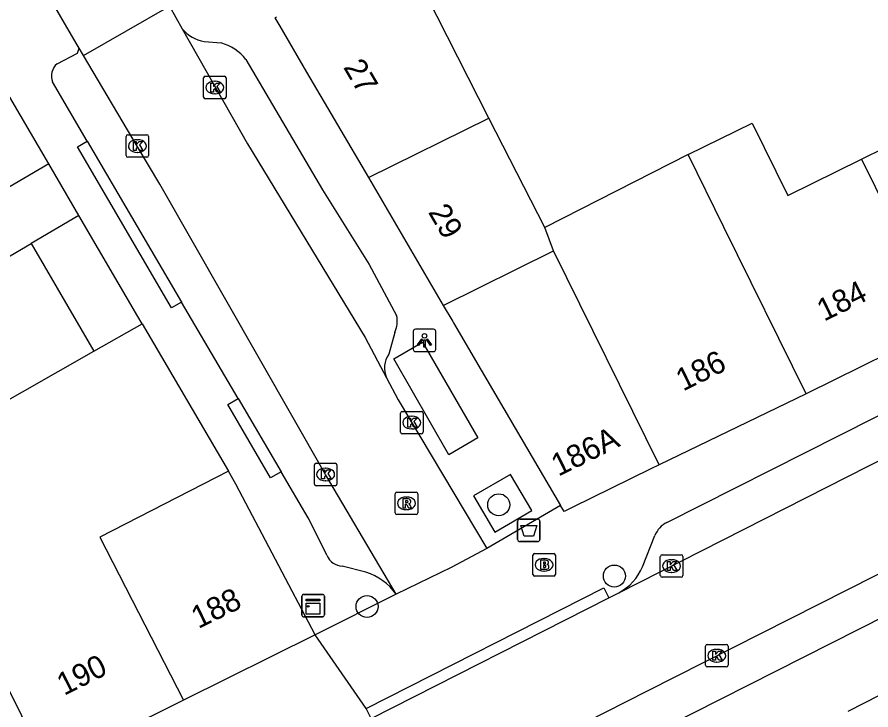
# Model space of a CAD drawing. Extents: x 161771 to 163125, y 382479 to 383177.
# Drawn here: x 162244.12 to 162282.11, y 382676.18 to 382706.99 of the extents above; entities that cross this region are included whole.
import ezdxf

# ---------------------------------------------------------------- set-up
doc = ezdxf.new("R2010")
doc.units = 0
for name, color, linetype in [('IMGEO_Afvalbak', 7, 'Continuous'), ('IMGEO_Boom', 7, 'Continuous'), ('IMGEO_Brandkraan', 7, 'Continuous'), ('IMGEO_Kast', 7, 'Continuous'), ('IMGEO_Kolk', 7, 'Continuous'), ('IMGEO_Lichtpunt', 7, 'Continuous'), ('IMGEO_Pand', 7, 'Continuous'), ('IMGEO_Pand_nummerreeks', 7, 'Continuous'), ('IMGEO_Pand_overbouw', 7, 'Continuous'), ('IMGEO_Rijbaan_lokaal_halfverhard', 7, 'Continuous'), ('IMGEO_Rijbaan_lokaal_open', 7, 'Continuous'), ('IMGEO_Rioolput', 7, 'Continuous'), ('IMGEO_Voetpad_open', 7, 'Continuous')]:
    doc.layers.add(name, color=color, linetype=linetype)

msp = doc.modelspace()

# ---------------------------------------------------------------- linework, layer by layer
at = {"layer": 'IMGEO_Afvalbak'}
for p, q in [((162266.391, 382683.767), (162266.391, 382684.567)), ((162266.391, 382684.567), (162266.391, 382683.767)), ((162266.491, 382684.667), (162267.281, 382684.667)), ((162267.281, 382684.667), (162266.491, 382684.667)), ((162267.381, 382684.567), (162267.381, 382683.767)), ((162267.381, 382683.767), (162267.381, 382684.567)), ((162267.281, 382683.667), (162266.491, 382683.667)), ((162266.491, 382683.667), (162267.281, 382683.667))]:
    msp.add_line(p, q, dxfattribs=at)
msp.add_lwpolyline([(162266.534, 382684.381), (162267.238, 382684.381), (162267.089, 382683.911), (162266.683, 382683.911), (162266.534, 382684.381)], dxfattribs=at)
for centre, start, end in [((162266.491, 382684.567), 90, 180), ((162266.491, 382684.567), 90, 180), ((162267.281, 382684.567), 0, 90), ((162267.281, 382684.567), 360, 90), ((162266.491, 382683.767), 180, 270), ((162266.491, 382683.767), 180, 270), ((162267.281, 382683.767), 270, 0), ((162267.281, 382683.767), 270, 0)]:
    msp.add_arc(centre, 0.1, start, end, dxfattribs=at)
at = {"layer": 'IMGEO_Boom'}
for centre in [(162265.551, 382685.303), (162270.693, 382682.136), (162259.694, 382680.781)]:
    msp.add_circle(centre, 0.489, dxfattribs=at)
at = {"layer": 'IMGEO_Brandkraan'}
for p, q in [((162267.067, 382682.21), (162267.067, 382683.062)), ((162267.142, 382683.136), (162267.994, 382683.136)), ((162267.555, 382682.916), (162267.58, 382682.916)), ((162268.068, 382683.062), (162268.068, 382682.21)), ((162267.578, 382682.356), (162267.553, 382682.356)), ((162267.994, 382682.136), (162267.142, 382682.136))]:
    msp.add_line(p, q, dxfattribs=at)
for points in [[(162267.067, 382682.21), (162267.067, 382683.062)], [(162267.142, 382683.136), (162267.994, 382683.136)], [(162268.068, 382683.062), (162268.068, 382682.21)], [(162267.415, 382682.836), (162267.415, 382682.436), (162267.628, 382682.436)], [(162267.646, 382682.836), (162267.415, 382682.836)], [(162267.594, 382682.755), (162267.54, 382682.755), (162267.54, 382682.679)], [(162267.54, 382682.679), (162267.593, 382682.679)], [(162267.602, 382682.603), (162267.54, 382682.603), (162267.54, 382682.522)], [(162267.54, 382682.522), (162267.602, 382682.522)], [(162267.994, 382682.136), (162267.142, 382682.136)]]:
    msp.add_lwpolyline(points, dxfattribs=at)
for centre, radius, start, end in [((162267.144, 382683.06), 0.0765, 91.552, 178.448), ((162267.144, 382683.06), 0.0765, 91.552, 178.448), ((162267.992, 382683.06), 0.0765, 1.552, 88.448), ((162267.992, 382683.06), 0.0765, 1.552, 88.448), ((162267.595, 382682.717), 0.0379, 267.8285, 90.9355), ((162267.603, 382682.562), 0.0404, 269.8759, 90.5077), ((162267.65, 382682.691), 0.145, 59.4692, 91.5367), ((162267.675, 382682.738), 0.0922, 285.5137, 58.1501), ((162267.68, 382682.546), 0.105, 301.3115, 78.989), ((162267.144, 382682.212), 0.0765, 181.552, 268.448), ((162267.144, 382682.212), 0.0765, 181.552, 268.448), ((162267.634, 382682.687), 0.251, 268.6676, 293.5347), ((162267.992, 382682.212), 0.0765, 271.552, 358.448), ((162267.992, 382682.212), 0.0765, 271.552, 358.448)]:
    msp.add_arc(centre, radius, start, end, dxfattribs=at)
for centre, major_axis, ratio, start_param, end_param in [((162267.554, 382682.636), (-0.387, 0.002), 0.722429, 4.712389, 7.853982), ((162267.579, 382682.636), (-0.39, 0.002), 0.717154, 1.570796, 4.712389)]:
    msp.add_ellipse(centre, major_axis=major_axis, ratio=ratio, start_param=start_param, end_param=end_param, dxfattribs=at)
at = {"layer": 'IMGEO_Kast'}
for p, q in [((162256.796, 382680.396), (162256.796, 382681.237)), ((162256.796, 382681.237), (162256.796, 382680.396)), ((162256.871, 382681.321), (162257.712, 382681.321)), ((162257.712, 382681.321), (162256.871, 382681.321)), ((162257.796, 382681.246), (162257.796, 382680.405)), ((162257.796, 382680.405), (162257.796, 382681.246)), ((162257.721, 382680.321), (162256.88, 382680.321)), ((162256.88, 382680.321), (162257.721, 382680.321))]:
    msp.add_line(p, q, dxfattribs=at)
for points in [[(162256.991, 382681.111), (162257.591, 382681.111), (162257.591, 382681.026), (162256.991, 382681.026), (162256.991, 382681.111)], [(162256.991, 382680.936), (162257.591, 382680.936), (162257.591, 382680.447), (162256.991, 382680.447), (162256.991, 382680.936)]]:
    msp.add_lwpolyline(points, dxfattribs=at)
msp.add_circle((162257.075, 382680.785), 0.0377, dxfattribs=at)
for centre, start, end in [((162256.874, 382681.243), 92.4484, 184.2845), ((162256.874, 382681.243), 92.4484, 184.2845), ((162257.718, 382681.243), 2.4484, 94.2845), ((162257.718, 382681.243), 2.4484, 94.2845), ((162256.874, 382680.399), 182.4484, 274.2845), ((162256.874, 382680.399), 182.4484, 274.2845), ((162257.718, 382680.399), 272.4484, 4.2845), ((162257.718, 382680.399), 272.4484, 4.2845)]:
    msp.add_arc(centre, 0.0779, start, end, dxfattribs=at)
at = {"layer": 'IMGEO_Kolk'}
for p, q in [((162252.418, 382703.43), (162252.418, 382704.282)), ((162252.493, 382704.356), (162253.345, 382704.356)), ((162253.419, 382704.282), (162253.419, 382703.43)), ((162252.906, 382704.136), (162252.931, 382704.136)), ((162252.929, 382703.576), (162252.904, 382703.576)), ((162253.345, 382703.356), (162252.493, 382703.356)), ((162248.975, 382700.829), (162248.975, 382701.681)), ((162249.05, 382701.755), (162249.902, 382701.755)), ((162249.463, 382701.535), (162249.488, 382701.535)), ((162249.976, 382701.681), (162249.976, 382700.829)), ((162249.486, 382700.975), (162249.461, 382700.975)), ((162249.902, 382700.755), (162249.05, 382700.755)), ((162261.182, 382688.532), (162261.182, 382689.384)), ((162261.257, 382689.458), (162262.109, 382689.458)), ((162262.183, 382689.384), (162262.183, 382688.532)), ((162261.67, 382689.238), (162261.695, 382689.238)), ((162261.693, 382688.678), (162261.668, 382688.678)), ((162262.109, 382688.458), (162261.257, 382688.458)), ((162257.424, 382687.153), (162258.276, 382687.153)), ((162257.349, 382686.227), (162257.349, 382687.079)), ((162257.837, 382686.933), (162257.862, 382686.933)), ((162258.35, 382687.079), (162258.35, 382686.227)), ((162257.86, 382686.373), (162257.835, 382686.373)), ((162258.276, 382686.153), (162257.424, 382686.153)), ((162272.738, 382682.153), (162272.738, 382683.005)), ((162272.813, 382683.079), (162273.665, 382683.079)), ((162273.739, 382683.005), (162273.739, 382682.153)), ((162273.226, 382682.859), (162273.251, 382682.859)), ((162273.249, 382682.299), (162273.224, 382682.299)), ((162273.665, 382682.079), (162272.813, 382682.079)), ((162274.748, 382678.166), (162274.748, 382679.018)), ((162274.823, 382679.092), (162275.675, 382679.092)), ((162275.236, 382678.872), (162275.261, 382678.872)), ((162275.749, 382679.018), (162275.749, 382678.166)), ((162275.675, 382678.092), (162274.823, 382678.092)), ((162275.259, 382678.312), (162275.234, 382678.312))]:
    msp.add_line(p, q, dxfattribs=at)
for points in [[(162252.418, 382703.43), (162252.418, 382704.282)], [(162252.493, 382704.356), (162253.345, 382704.356)], [(162253.419, 382704.282), (162253.419, 382703.43)], [(162252.739, 382704.056), (162252.862, 382704.056), (162252.862, 382703.905), (162252.992, 382704.056), (162253.156, 382704.056), (162253.01, 382703.905), (162253.163, 382703.656), (162253.011, 382703.656), (162252.926, 382703.82), (162252.862, 382703.753), (162252.862, 382703.656), (162252.739, 382703.656), (162252.739, 382704.056)], [(162253.345, 382703.356), (162252.493, 382703.356)], [(162248.975, 382700.829), (162248.975, 382701.681)], [(162249.05, 382701.755), (162249.902, 382701.755)], [(162249.976, 382701.681), (162249.976, 382700.829)], [(162249.296, 382701.455), (162249.419, 382701.455), (162249.419, 382701.304), (162249.549, 382701.455), (162249.713, 382701.455), (162249.567, 382701.304), (162249.72, 382701.055), (162249.568, 382701.055), (162249.483, 382701.219), (162249.419, 382701.152), (162249.419, 382701.055), (162249.296, 382701.055), (162249.296, 382701.455)], [(162249.902, 382700.755), (162249.05, 382700.755)], [(162261.182, 382688.532), (162261.182, 382689.384)], [(162261.257, 382689.458), (162262.109, 382689.458)], [(162262.183, 382689.384), (162262.183, 382688.532)], [(162261.503, 382689.158), (162261.626, 382689.158), (162261.626, 382689.007), (162261.756, 382689.158), (162261.92, 382689.158), (162261.774, 382689.007), (162261.927, 382688.758), (162261.775, 382688.758), (162261.69, 382688.922), (162261.626, 382688.855), (162261.626, 382688.758), (162261.503, 382688.758), (162261.503, 382689.158)], [(162262.109, 382688.458), (162261.257, 382688.458)], [(162257.424, 382687.153), (162258.276, 382687.153)], [(162257.349, 382686.227), (162257.349, 382687.079)], [(162257.67, 382686.853), (162257.793, 382686.853), (162257.793, 382686.702), (162257.923, 382686.853), (162258.087, 382686.853), (162257.941, 382686.702), (162258.094, 382686.453), (162257.942, 382686.453), (162257.857, 382686.617), (162257.793, 382686.55), (162257.793, 382686.453), (162257.67, 382686.453), (162257.67, 382686.853)], [(162258.35, 382687.079), (162258.35, 382686.227)], [(162258.276, 382686.153), (162257.424, 382686.153)], [(162272.738, 382682.153), (162272.738, 382683.005)], [(162272.813, 382683.079), (162273.665, 382683.079)], [(162273.739, 382683.005), (162273.739, 382682.153)], [(162273.059, 382682.779), (162273.182, 382682.779), (162273.182, 382682.628), (162273.312, 382682.779), (162273.476, 382682.779), (162273.33, 382682.628), (162273.483, 382682.379), (162273.331, 382682.379), (162273.246, 382682.543), (162273.182, 382682.476), (162273.182, 382682.379), (162273.059, 382682.379), (162273.059, 382682.779)], [(162273.665, 382682.079), (162272.813, 382682.079)], [(162274.748, 382678.166), (162274.748, 382679.018)], [(162274.823, 382679.092), (162275.675, 382679.092)], [(162275.069, 382678.792), (162275.192, 382678.792), (162275.192, 382678.641), (162275.322, 382678.792), (162275.486, 382678.792), (162275.34, 382678.641), (162275.493, 382678.392), (162275.341, 382678.392), (162275.256, 382678.556), (162275.192, 382678.489), (162275.192, 382678.392), (162275.069, 382678.392), (162275.069, 382678.792)], [(162275.749, 382679.018), (162275.749, 382678.166)], [(162275.675, 382678.092), (162274.823, 382678.092)]]:
    msp.add_lwpolyline(points, dxfattribs=at)
for centre, start, end in [((162252.495, 382704.28), 91.552, 178.448), ((162252.495, 382704.28), 91.552, 178.448), ((162253.343, 382704.28), 1.552, 88.448), ((162253.343, 382704.28), 1.552, 88.448), ((162252.495, 382703.432), 181.552, 268.448), ((162252.495, 382703.432), 181.552, 268.448), ((162253.343, 382703.432), 271.552, 358.448), ((162253.343, 382703.432), 271.552, 358.448), ((162249.052, 382701.679), 91.552, 178.448), ((162249.052, 382701.679), 91.552, 178.448), ((162249.9, 382701.679), 1.552, 88.448), ((162249.9, 382701.679), 1.552, 88.448), ((162249.052, 382700.831), 181.552, 268.448), ((162249.052, 382700.831), 181.552, 268.448), ((162249.9, 382700.831), 271.552, 358.448), ((162249.9, 382700.831), 271.552, 358.448), ((162261.259, 382689.382), 91.552, 178.448), ((162261.259, 382689.382), 91.552, 178.448), ((162262.107, 382689.382), 1.552, 88.448), ((162262.107, 382689.382), 1.552, 88.448), ((162261.259, 382688.534), 181.552, 268.448), ((162261.259, 382688.534), 181.552, 268.448), ((162262.107, 382688.534), 271.552, 358.448), ((162262.107, 382688.534), 271.552, 358.448), ((162257.426, 382687.077), 91.552, 178.448), ((162257.426, 382687.077), 91.552, 178.448), ((162258.274, 382687.077), 1.552, 88.448), ((162258.274, 382687.077), 1.552, 88.448), ((162257.426, 382686.229), 181.552, 268.448), ((162257.426, 382686.229), 181.552, 268.448), ((162258.274, 382686.229), 271.552, 358.448), ((162258.274, 382686.229), 271.552, 358.448), ((162272.815, 382683.003), 91.552, 178.448), ((162272.815, 382683.003), 91.552, 178.448), ((162273.663, 382683.003), 1.552, 88.448), ((162273.663, 382683.003), 1.552, 88.448), ((162272.815, 382682.155), 181.552, 268.448), ((162272.815, 382682.155), 181.552, 268.448), ((162273.663, 382682.155), 271.552, 358.448), ((162273.663, 382682.155), 271.552, 358.448), ((162274.825, 382679.016), 91.552, 178.448), ((162274.825, 382679.016), 91.552, 178.448), ((162275.673, 382679.016), 1.552, 88.448), ((162275.673, 382679.016), 1.552, 88.448), ((162274.825, 382678.168), 181.552, 268.448), ((162274.825, 382678.168), 181.552, 268.448), ((162275.673, 382678.168), 271.552, 358.448), ((162275.673, 382678.168), 271.552, 358.448)]:
    msp.add_arc(centre, 0.0765, start, end, dxfattribs=at)
for centre, major_axis, ratio, start_param, end_param in [((162252.905, 382703.856), (-0.387, 0.002), 0.722429, 4.712389, 7.853982), ((162252.93, 382703.856), (-0.39, 0.002), 0.717154, 1.570796, 4.712389), ((162249.462, 382701.255), (-0.387, 0.002), 0.722429, 4.712389, 7.853982), ((162249.487, 382701.255), (-0.39, 0.002), 0.717154, 1.570796, 4.712389), ((162261.669, 382688.958), (-0.387, 0.002), 0.722429, 4.712389, 7.853982), ((162261.694, 382688.958), (-0.39, 0.002), 0.717154, 1.570796, 4.712389), ((162257.836, 382686.653), (-0.387, 0.002), 0.722429, 4.712389, 7.853982), ((162257.861, 382686.653), (-0.39, 0.002), 0.717154, 1.570796, 4.712389), ((162273.225, 382682.579), (-0.387, 0.002), 0.722429, 4.712389, 7.853982), ((162273.25, 382682.579), (-0.39, 0.002), 0.717154, 1.570796, 4.712389), ((162275.235, 382678.592), (-0.387, 0.002), 0.722429, 4.712389, 7.853982), ((162275.26, 382678.592), (-0.39, 0.002), 0.717154, 1.570796, 4.712389)]:
    msp.add_ellipse(centre, major_axis=major_axis, ratio=ratio, start_param=start_param, end_param=end_param, dxfattribs=at)
at = {"layer": 'IMGEO_Lichtpunt'}
for p, q in [((162261.749, 382693.016), (162261.749, 382692.209)), ((162261.749, 382693.016), (162261.749, 382692.209)), ((162262.651, 382693.111), (162261.843, 382693.111)), ((162262.651, 382693.111), (162261.843, 382693.111)), ((162262.745, 382692.209), (162262.745, 382693.016)), ((162262.745, 382692.209), (162262.745, 382693.016)), ((162261.843, 382692.115), (162262.651, 382692.115)), ((162261.843, 382692.115), (162262.651, 382692.115))]:
    msp.add_line(p, q, dxfattribs=at)
for points in [[(162262.123, 382692.68), (162262.162, 382692.652), (162261.974, 382692.39), (162261.936, 382692.417), (162262.123, 382692.68)], [(162262.225, 382692.632), (162262.272, 382692.632), (162262.272, 382692.31), (162262.225, 382692.31), (162262.225, 382692.632)], [(162262.335, 382692.652), (162262.373, 382692.679), (162262.56, 382692.417), (162262.521, 382692.389), (162262.335, 382692.652)]]:
    msp.add_lwpolyline(points, dxfattribs=at)
msp.add_circle((162262.248, 382692.814), 0.0994, dxfattribs=at)
for centre, start, end in [((162261.843, 382693.016), 90, 180), ((162261.843, 382693.016), 90, 180), ((162262.651, 382693.016), 0, 90), ((162262.651, 382693.016), 0, 90), ((162261.843, 382692.209), 180, 270), ((162261.843, 382692.209), 180, 270), ((162262.651, 382692.209), 270, 0), ((162262.651, 382692.209), 270, 360)]:
    msp.add_arc(centre, 0.0946, start, end, dxfattribs=at)
at = {"layer": 'IMGEO_Pand'}
for points in [[(162245.532, 382700.458), (162237.411, 382714.338)], [(162265.116, 382702.501), (162261.427, 382709.74)], [(162255.659, 382706.991), (162255.592, 382706.957), (162255.809, 382706.586), (162257.003, 382704.547), (162259.753, 382699.852)], [(162281.691, 382700.673), (162287.824, 382703.703)], [(162259.753, 382699.852), (162265.116, 382702.501)], [(162267.597, 382697.631), (162265.116, 382702.501)], [(162273.977, 382700.873), (162276.82, 382702.277), (162278.412, 382699.054), (162281.691, 382700.673)], [(162273.977, 382700.873), (162267.597, 382697.631)], [(162279.231, 382690.236), (162275.569, 382697.65), (162273.977, 382700.873)], [(162245.532, 382700.458), (162238.42, 382696.297), (162238.127, 382696.798)], [(162281.691, 382700.673), (162285.351, 382693.263)], [(162259.753, 382699.852), (162263.083, 382694.169)], [(162267.991, 382696.595), (162267.597, 382697.631)], [(162240.545, 382693.12), (162239.956, 382694.131), (162242.617, 382695.681), (162244.746, 382696.922), (162247.544, 382692.14)], [(162263.083, 382694.169), (162267.991, 382696.595)], [(162272.685, 382687.085), (162267.991, 382696.595)], [(162263.083, 382694.169), (162263.501, 382693.455), (162263.533, 382693.401), (162264.77, 382691.29), (162268.298, 382685.268)], [(162247.544, 382692.14), (162249.687, 382693.355)], [(162249.687, 382693.355), (162253.528, 382686.792)], [(162285.351, 382693.263), (162279.231, 382690.236)], [(162240.545, 382693.12), (162242.763, 382689.429), (162247.544, 382692.14)], [(162279.231, 382690.236), (162272.685, 382687.085)], [(162253.528, 382686.792), (162247.808, 382683.867), (162251.52, 382676.611)], [(162257.389, 382679.523), (162253.859, 382686.226), (162253.528, 382686.792)], [(162272.685, 382687.085), (162272.315, 382686.903), (162268.814, 382685.177), (162268.455, 382685), (162268.298, 382685.268)], [(162245.48, 382673.614), (162242.037, 382680.546), (162241.861, 382680.826)], [(162257.389, 382679.523), (162251.52, 382676.611)], [(162281.093, 382676.126), (162286.752, 382679.015)], [(162251.52, 382676.611), (162245.48, 382673.614)]]:
    msp.add_lwpolyline(points, dxfattribs=at)
at = {"layer": 'IMGEO_Pand_overbouw'}
msp.add_lwpolyline([(162246.875, 382698.162), (162244.746, 382696.922), (162247.544, 382692.14), (162249.687, 382693.355), (162249.501, 382693.674)], close=True, dxfattribs=at)
at = {"layer": 'IMGEO_Rijbaan_lokaal_halfverhard'}
msp.add_lwpolyline([(162249.687, 382693.355), (162249.501, 382693.674), (162246.875, 382698.162), (162245.532, 382700.458)], dxfattribs=at)
at = {"layer": 'IMGEO_Rijbaan_lokaal_open'}
for points in [[(162246.886, 382705.607), (162246.756, 382705.826), (162244.804, 382709.179)], [(162247.076, 382705.287), (162250.899, 382707.475)], [(162250.899, 382707.475), (162251.47, 382706.467)], [(162251.47, 382706.467), (162254.367, 382701.352), (162259.607, 382692.737), (162260.556, 382690.955)], [(162247.076, 382705.287), (162246.886, 382705.607)], [(162260.99, 382681.328), (162257.851, 382686.653), (162250.467, 382699.566), (162249.473, 382701.255), (162247.076, 382705.287)], [(162260.556, 382690.955), (162261.083, 382689.965), (162265.019, 382683.358)], [(162270.89, 382681.387), (162286.63, 382689.373)], [(162288.66, 382685.364), (162272.146, 382677.013), (162226.284, 382653.729), (162225.203, 382653.3)], [(162265.019, 382683.358), (162263.428, 382682.52), (162260.99, 382681.328)], [(162259.872, 382675.793), (162270.451, 382681.164)], [(162270.451, 382681.164), (162270.89, 382681.387)]]:
    msp.add_lwpolyline(points, dxfattribs=at)
at = {"layer": 'IMGEO_Rioolput'}
for p, q in [((162260.945, 382684.941), (162260.945, 382685.793)), ((162261.02, 382685.867), (162261.872, 382685.867)), ((162261.433, 382685.647), (162261.458, 382685.647)), ((162261.946, 382685.793), (162261.946, 382684.941)), ((162261.872, 382684.867), (162261.02, 382684.867)), ((162261.456, 382685.087), (162261.431, 382685.087))]:
    msp.add_line(p, q, dxfattribs=at)
for points in [[(162260.945, 382684.941), (162260.945, 382685.793)], [(162261.02, 382685.867), (162261.872, 382685.867)], [(162261.946, 382685.793), (162261.946, 382684.941)], [(162261.534, 382685.565), (162261.282, 382685.567), (162261.282, 382685.167)], [(162261.282, 382685.167), (162261.406, 382685.167), (162261.406, 382685.329), (162261.417, 382685.329)], [(162261.46, 382685.486), (162261.406, 382685.486), (162261.406, 382685.405)], [(162261.406, 382685.405), (162261.458, 382685.405)], [(162261.464, 382685.3), (162261.535, 382685.167), (162261.675, 382685.167), (162261.61, 382685.293)], [(162261.872, 382684.867), (162261.02, 382684.867)]]:
    msp.add_lwpolyline(points, dxfattribs=at)
for centre, radius, start, end in [((162261.022, 382685.791), 0.0765, 91.552, 178.448), ((162261.022, 382685.791), 0.0765, 91.552, 178.448), ((162261.87, 382685.791), 0.0765, 1.552, 88.448), ((162261.87, 382685.791), 0.0765, 1.552, 88.448), ((162261.416, 382685.276), 0.0533, 26.0293, 88.6989), ((162261.442, 382685.594), 0.19, 274.7715, 282.9687), ((162261.466, 382685.39), 0.0964, 77.0061, 93.1865), ((162261.48, 382685.447), 0.0378, 276.6634, 79.6772), ((162261.533, 382685.455), 0.109, 350.3612, 89.416), ((162261.531, 382685.455), 0.112, 277.5842, 350.9817), ((162261.515, 382685.24), 0.108, 29.5134, 73.7905), ((162261.022, 382684.943), 0.0765, 181.552, 268.448), ((162261.022, 382684.943), 0.0765, 181.552, 268.448), ((162261.87, 382684.943), 0.0765, 271.552, 358.448), ((162261.87, 382684.943), 0.0765, 271.552, 358.448)]:
    msp.add_arc(centre, radius, start, end, dxfattribs=at)
for centre, major_axis, ratio, start_param, end_param in [((162261.432, 382685.367), (-0.387, 0.002), 0.722429, 4.712389, 7.853982), ((162261.457, 382685.367), (-0.39, 0.002), 0.717154, 1.570796, 4.712389)]:
    msp.add_ellipse(centre, major_axis=major_axis, ratio=ratio, start_param=start_param, end_param=end_param, dxfattribs=at)
at = {"layer": 'IMGEO_Voetpad_open'}
for points in [[(162252.447, 382705.902), (162253.196, 382705.838)], [(162245.905, 382704.909), (162246.81, 382705.383), (162246.886, 382705.607)], [(162254.3, 382705.102), (162257.717, 382699.312), (162259.79, 382695.982), (162261.009, 382693.725)], [(162247.249, 382701.468), (162245.703, 382704.105)], [(162251.442, 382694.316), (162250.992, 382694.054), (162246.814, 382701.215), (162247.249, 382701.468)], [(162247.249, 382701.468), (162251.442, 382694.316)], [(162322.528, 382700.474), (162322.131, 382700.285), (162272.969, 382675.41), (162252.798, 382665.214)], [(162273.029, 382684.522), (162303.813, 382700.054)], [(162253.955, 382690.029), (162251.442, 382694.316)], [(162260.924, 382692.966), (162260.66, 382691.996)], [(162262.156, 382692.529), (162264.625, 382688.286), (162263.33, 382687.532), (162260.879, 382691.787), (162262.156, 382692.529)], [(162255.867, 382686.768), (162255.402, 382686.497), (162253.497, 382689.762), (162253.955, 382690.029)], [(162253.955, 382690.029), (162255.867, 382686.768)], [(162257.911, 382683.044), (162257.066, 382684.722), (162255.867, 382686.768)], [(162265.372, 382684.082), (162267.028, 382685.042), (162266.075, 382686.65), (162264.426, 382685.704), (162265.372, 382684.082)], [(162268.298, 382685.268), (162265.019, 382683.358)], [(162271.943, 382682.541), (162272.5, 382683.944)], [(162259.639, 382682.301), (162258.591, 382682.572)], [(162259.646, 382676.238), (162270.225, 382681.609), (162270.451, 382681.164)], [(162260.99, 382681.328), (162257.389, 382679.523)], [(162259.646, 382676.238), (162257.389, 382679.523)], [(162259.872, 382675.793), (162259.646, 382676.238)]]:
    msp.add_lwpolyline(points, dxfattribs=at)
for centre, radius, start, end in [((162252.752, 382707.557), 1.683, 220.3677, 259.5507), ((162252.649, 382703.822), 2.089, 37.7895, 74.8304), ((162246.355, 382704.369), 0.703, 129.7929, 202.0005), ((162259.826, 382693.473), 1.21, 335.2126, 12.0076), ((162261.528, 382691.384), 1.063, 144.8061, 203.7836), ((162273.534, 382683.529), 1.114, 116.9517, 158.1173), ((162258.646, 382683.377), 0.807, 204.3619, 266.1077), ((162269.768, 382683.468), 2.364, 298.3295, 336.911), ((162258.921, 382679.879), 2.526, 34.9946, 73.482)]:
    msp.add_arc(centre, radius, start, end, dxfattribs=at)

# ---------------------------------------------------------------- texts
at = {"layer": 'IMGEO_Pand_nummerreeks'}
for s, rotation, p in [('27', 300.3608, (162258.616, 382704.761)), ('29', 300.3608, (162262.389, 382698.319)), ('184', 26.3166, (162280.02, 382693.438)), ('186', 26.316, (162273.75, 382690.336)), ('186A', 26.2415, (162268.202, 382686.548)), ('188', 26.1623, (162252.186, 382679.774)), ('190', 26.6082, (162246.217, 382676.802))]:
    msp.add_text(s, height=1, rotation=rotation, dxfattribs=at).set_placement(p)

doc.saveas('drawing.dxf')
